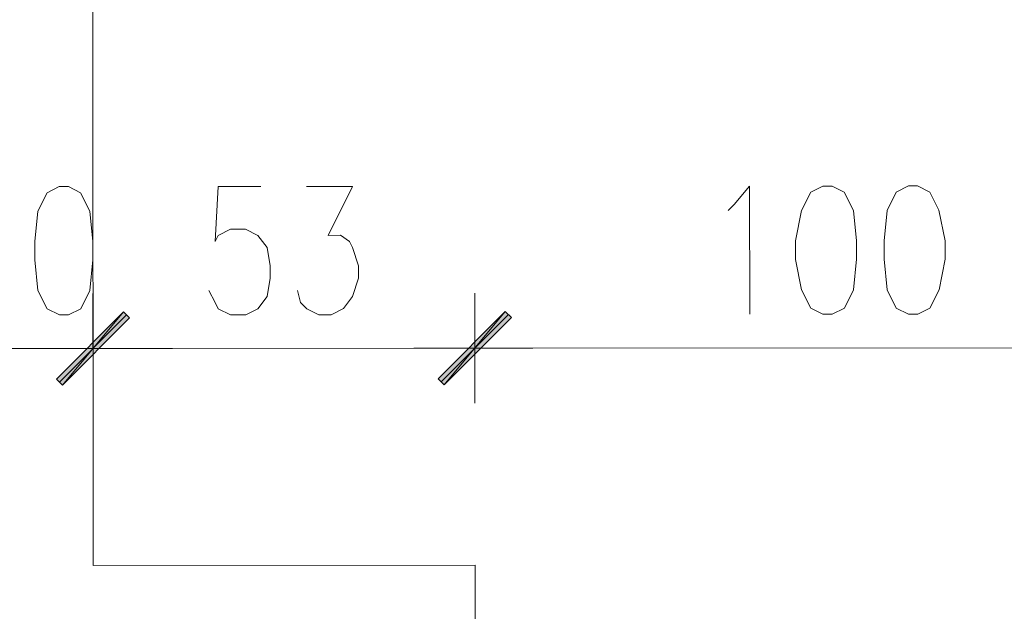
# Model space of a CAD drawing. Header units: inches. Extents: x -5850 to 5646, y 8947 to 13007.
# Tile 340 of 548: x -3147 to -3010, y 12026 to 12108. Entities that reach past the tile are written whole.
import ezdxf

# ---------------------------------------------------------------- set-up
doc = ezdxf.new("R2010")
doc.units = ezdxf.units.IN
doc.header["$MEASUREMENT"] = 0
doc.layers.add('at_Entity', color=7, linetype='Continuous')
doc.layers.add('at_Solid', color=7, linetype='Continuous')

msp = doc.modelspace()

# ---------------------------------------------------------------- hatches: boundary and pattern name
at = {"layer": 'at_Solid', "lineweight": 20}
for points in [[(-3141.44, 12058.5), (-3140.59, 12057.65), (-3132.16, 12067.8)], [(-3141.44, 12058.5), (-3140.59, 12057.65), (-3132.16, 12067.8)], [(-3140.59, 12057.65), (-3132.16, 12067.8), (-3131.31, 12066.96)], [(-3140.59, 12057.65), (-3132.16, 12067.8), (-3131.31, 12066.96)], [(-3079.36, 12067.84), (-3087.8, 12057.7), (-3088.65, 12058.55)], [(-3088.65, 12058.55), (-3087.8, 12057.7), (-3079.36, 12067.84)], [(-3078.51, 12067), (-3079.36, 12067.84), (-3087.8, 12057.7)], [(-3087.8, 12057.7), (-3079.36, 12067.84), (-3078.51, 12067)]]:
    msp.add_hatch(color=7, dxfattribs=at).paths.add_polyline_path(points)

# ---------------------------------------------------------------- linework, layer by layer
at = {"layer": 'at_Entity', "color": 7, "lineweight": 20}
for p, q in [((-3136.79, 12529.9), (-3136.35, 12032.73)), ((-3141.04, 12085.11), (-3142.73, 12084.27)), ((-3139.78, 12085.11), (-3141.04, 12085.11)), ((-3138.09, 12084.27), (-3139.78, 12085.11)), ((-3119.08, 12085.13), (-3119.49, 12077.53)), ((-3113.17, 12085.13), (-3119.08, 12085.13)), ((-3106.83, 12085.14), (-3100.49, 12085.15)), ((-3100.49, 12085.15), (-3103.86, 12078.38)), ((-3047.69, 12082.66), (-3045.58, 12085.19)), ((-3045.58, 12085.19), (-3045.56, 12067.46)), ((-3037.13, 12084.36), (-3038.4, 12081.82)), ((-3035.44, 12085.2), (-3037.13, 12084.36)), ((-3034.18, 12085.2), (-3035.44, 12085.2)), ((-3032.49, 12084.36), (-3034.18, 12085.2)), ((-3031.22, 12081.83), (-3032.49, 12084.36)), ((-3025.31, 12084.37), (-3026.57, 12081.83)), ((-3023.61, 12085.21), (-3025.31, 12084.37)), ((-3022.35, 12085.22), (-3023.61, 12085.21)), ((-3020.66, 12084.37), (-3022.35, 12085.22)), ((-3019.39, 12081.84), (-3020.66, 12084.37)), ((-3142.73, 12084.27), (-3144, 12081.73)), ((-3136.82, 12081.73), (-3138.09, 12084.27)), ((-3144, 12081.73), (-3144.42, 12077.51)), ((-3136.39, 12077.51), (-3136.82, 12081.73)), ((-3048.54, 12081.81), (-3047.69, 12082.66)), ((-3038.4, 12081.82), (-3039.24, 12077.6)), ((-3030.79, 12077.61), (-3031.22, 12081.83)), ((-3026.57, 12081.83), (-3026.99, 12077.61)), ((-3018.54, 12077.62), (-3019.39, 12081.84)), ((-3119.07, 12078.37), (-3117.38, 12079.22)), ((-3117.38, 12079.22), (-3115.27, 12079.22)), ((-3115.27, 12079.22), (-3113.58, 12078.38)), ((-3119.49, 12077.53), (-3119.07, 12078.37)), ((-3113.58, 12078.38), (-3112.31, 12076.69)), ((-3103.86, 12078.38), (-3102.17, 12078.39)), ((-3102.17, 12078.39), (-3100.91, 12077.54)), ((-3100.91, 12077.54), (-3100.48, 12076.7)), ((-3039.24, 12077.6), (-3039.24, 12075.06)), ((-3030.79, 12075.07), (-3030.79, 12077.61)), ((-3026.99, 12077.61), (-3026.98, 12075.07)), ((-3018.54, 12075.08), (-3018.54, 12077.62)), ((-3144.42, 12077.51), (-3144.41, 12074.97)), ((-3136.39, 12074.98), (-3136.39, 12077.51)), ((-3112.31, 12076.69), (-3111.89, 12074.16)), ((-3100.48, 12076.7), (-3099.64, 12074.17)), ((-3144.41, 12074.97), (-3143.99, 12070.74)), ((-3136.81, 12070.75), (-3136.39, 12074.98)), ((-3039.24, 12075.06), (-3038.39, 12070.84)), ((-3031.21, 12070.84), (-3030.79, 12075.07)), ((-3026.98, 12075.07), (-3026.56, 12070.85)), ((-3019.38, 12070.85), (-3018.54, 12075.08)), ((-3111.89, 12074.16), (-3111.89, 12072.47)), ((-3099.64, 12074.17), (-3099.64, 12072.48)), ((-3111.89, 12072.47), (-3112.3, 12069.93)), ((-3099.64, 12072.48), (-3100.48, 12069.94)), ((-3143.99, 12070.74), (-3142.72, 12068.21)), ((-3138.07, 12068.22), (-3136.81, 12070.75)), ((-3119.49, 12069.08), (-3120.34, 12070.76)), ((-3107.66, 12069.09), (-3108.08, 12070.77)), ((-3038.39, 12070.84), (-3037.12, 12068.31)), ((-3032.47, 12068.31), (-3031.21, 12070.84)), ((-3026.56, 12070.85), (-3025.29, 12068.32)), ((-3020.64, 12068.32), (-3019.38, 12070.85)), ((-3136.37, 12055.12), (-3136.38, 12070.33)), ((-3136.37, 12055.12), (-3136.38, 12070.33)), ((-3112.3, 12069.93), (-3113.57, 12068.24)), ((-3100.48, 12069.94), (-3101.75, 12068.25)), ((-3083.59, 12070.38), (-3083.57, 12055.17)), ((-3083.57, 12055.17), (-3083.59, 12070.38)), ((-3142.72, 12068.21), (-3141.03, 12067.37)), ((-3139.76, 12067.37), (-3138.07, 12068.22)), ((-3119.06, 12068.23), (-3119.49, 12069.08)), ((-3117.37, 12067.39), (-3119.06, 12068.23)), ((-3113.57, 12068.24), (-3115.26, 12067.39)), ((-3106.82, 12068.24), (-3107.66, 12069.09)), ((-3105.13, 12067.4), (-3106.82, 12068.24)), ((-3101.75, 12068.25), (-3103.44, 12067.4)), ((-3037.12, 12068.31), (-3035.43, 12067.47)), ((-3034.16, 12067.47), (-3032.47, 12068.31)), ((-3025.29, 12068.32), (-3023.6, 12067.48)), ((-3022.33, 12067.48), (-3020.64, 12068.32)), ((-3132.16, 12067.8), (-3141.44, 12058.5)), ((-3132.16, 12067.8), (-3141.44, 12058.5)), ((-3141.03, 12067.37), (-3139.76, 12067.37)), ((-3131.74, 12067.38), (-3141.02, 12058.08)), ((-3131.74, 12067.38), (-3141.02, 12058.08)), ((-3140.59, 12057.65), (-3132.16, 12067.8)), ((-3140.59, 12057.65), (-3132.16, 12067.8)), ((-3140.59, 12057.65), (-3132.16, 12067.8)), ((-3140.59, 12057.65), (-3132.16, 12067.8)), ((-3131.31, 12066.96), (-3140.59, 12057.65)), ((-3131.31, 12066.96), (-3140.59, 12057.65)), ((-3132.16, 12067.8), (-3131.31, 12066.96)), ((-3132.16, 12067.8), (-3131.31, 12066.96)), ((-3115.26, 12067.39), (-3117.37, 12067.39)), ((-3103.44, 12067.4), (-3105.13, 12067.4)), ((-3088.65, 12058.55), (-3079.36, 12067.84)), ((-3079.36, 12067.84), (-3088.65, 12058.55)), ((-3088.22, 12058.12), (-3078.93, 12067.43)), ((-3078.93, 12067.43), (-3088.22, 12058.12)), ((-3079.36, 12067.84), (-3087.8, 12057.7)), ((-3079.36, 12067.84), (-3087.8, 12057.7)), ((-3087.8, 12057.7), (-3079.36, 12067.84)), ((-3087.8, 12057.7), (-3079.36, 12067.84)), ((-3087.8, 12057.7), (-3078.51, 12067)), ((-3078.51, 12067), (-3087.8, 12057.7)), ((-3078.51, 12067), (-3079.36, 12067.84)), ((-3079.36, 12067.84), (-3078.51, 12067)), ((-3035.43, 12067.47), (-3034.16, 12067.47)), ((-3023.6, 12067.48), (-3022.33, 12067.48)), ((-3156.23, 12062.71), (-3136.38, 12062.72)), ((-3128.35, 12062.73), (-3144.83, 12062.72)), ((-3128.35, 12062.73), (-3144.83, 12062.72)), ((-3130.88, 12062.73), (-3089.07, 12062.77)), ((-3130.88, 12062.73), (-3125.4, 12062.73)), ((-3092.03, 12062.76), (-3075.55, 12062.78)), ((-3075.55, 12062.78), (-3092.03, 12062.76)), ((-3078.09, 12062.78), (-2989.38, 12062.86)), ((-3141.44, 12058.5), (-3140.59, 12057.65)), ((-3141.44, 12058.5), (-3140.59, 12057.65)), ((-3087.8, 12057.7), (-3088.65, 12058.55)), ((-3088.65, 12058.55), (-3087.8, 12057.7)), ((-3083.55, 12032.78), (-3136.35, 12032.73)), ((-3083.51, 11988.01), (-3083.55, 12032.78))]:
    msp.add_line(p, q, dxfattribs=at)

doc.saveas('drawing.dxf')
